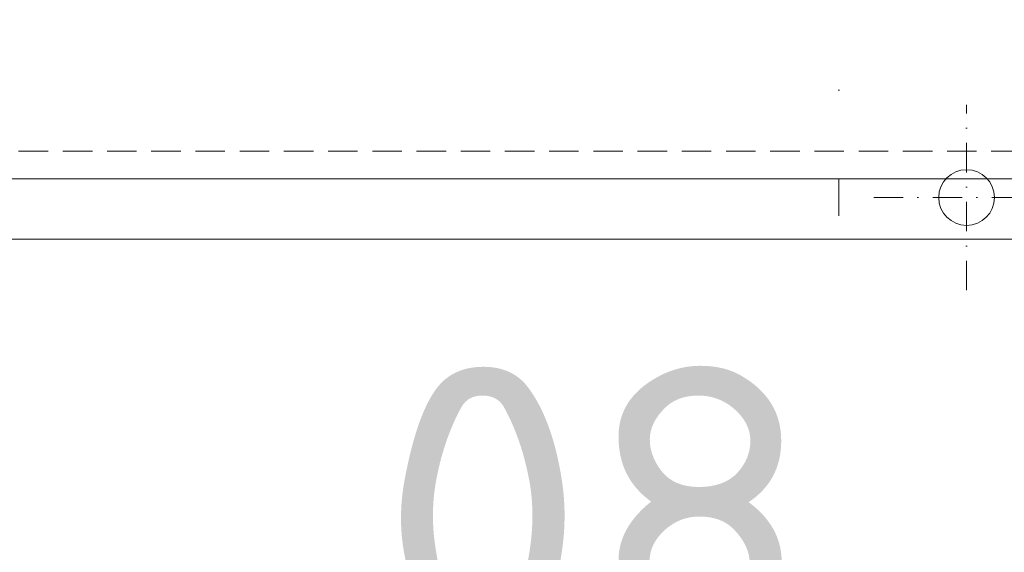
# Model space of a CAD drawing. Header units: millimetres. Extents: x -916886 to 3713765, y -2985421 to 1675785.
# Tile 585 of 656: x 376235 to 378356, y 148155 to 149303. Entities that reach past the tile are written whole.
import ezdxf

# ---------------------------------------------------------------- set-up
doc = ezdxf.new("R2010")
doc.units = ezdxf.units.MM
for name, pattern in [('CENTERX2', [101.6, 63.5, -12.7, 12.7, -12.7]), ('DASHDOT', [25.4, 12.7, -6.35, 0, -6.35]), ('DASHED', [19.05, 12.7, -6.35]), ('HIDDEN', [9.525, 6.35, -3.175])]:
    doc.linetypes.add(name, pattern=pattern)
doc.layers.get('Defpoints').update_dxf_attribs({"color": 8})
for name, color, linetype, lineweight in [('A99_N_kce-pod', 7, 'DASHED', 20), ('A99_N_koty-200', 5, 'Continuous', 5), ('A99_N_koty-200 @ 1', 5, 'Continuous', 5), ('A99_N_koty-200 @ 10', 5, 'Continuous', 5), ('A99_N_koty-200 @ 100', 5, 'Continuous', 5), ('A99_N_koty-200 @ 200', 5, 'Continuous', 5), ('A99_N_koty-200 @ 250 (1)', 5, 'Continuous', 5), ('A99_N_koty-200 @ 250 (2)', 5, 'Continuous', 5), ('A99_N_koty-200 @ 400', 5, 'Continuous', 5), ('A99_N_txt-popis-200', 240, 'Continuous', 5), ('A99_S_kce-pohl', 7, 'Continuous', 5), ('A99_S_osy', 1, 'CENTERX2', 5)]:
    doc.layers.add(name, color=color, linetype=linetype, lineweight=lineweight)
doc.styles.add('A99_kota', font='isocpeur.ttf', dxfattribs={"height": 2})
doc.styles.add('ad_popis 100', font='isocpeur.ttf', dxfattribs={"height": 200})
doc.dimstyles.new('A99_kota_200 new', dxfattribs={"dimscale": 200, "dimtxt": 2, "dimasz": 1.2, "dimexe": 0.5, "dimexo": 1.5, "dimgap": 0.5, "dimtad": 1, "dimdec": 0, "dimzin": 3, "dimdsep": 46, "dimtxsty": 'A99_kota', "dimblk": 'ARCHTICK', "dimcen": 2.5, "dimazin": 2, "dimtfac": 0.75, "dimtdec": 0, "dimtix": 1, "dimtmove": 2, "dimatfit": 0, "dimfxl": 0, "dimtolj": 1, "dimtzin": 0, "dimlwd": 5, "dimlwe": 5, "dimarcsym": 0})

# ---------------------------------------------------------------- blocks, each defined once
blk = doc.blocks.new('_ArchTick')
at = {"color": 0, "linetype": 'ByBlock', "const_width": 0.15}
blk.add_lwpolyline([(-0.5, -0.5), (0.5, 0.5)], dxfattribs=at)
blk = doc.blocks.new('*D3224')
at = {"layer": 'A99_N_koty-200', "color": 0, "linetype": 'Continuous', "lineweight": 5, "ltscale": 10, "transparency": 16777216}
for p, q in [((378000, 146925), (378000, 146475)), ((378550, 146925), (378550, 146475)), ((377360, 146860), (376880, 146860)), ((378275, 146525), (377360, 146860)), ((378000, 146525), (377880, 146525)), ((378550, 146525), (378000, 146525)), ((378550, 146525), (378000, 146525)), ((378550, 146525), (378670, 146525))]:
    blk.add_line(p, q, dxfattribs=at)
at = {"layer": 'Defpoints', "color": 0, "linetype": 'Continuous', "lineweight": 0, "ltscale": 10, "transparency": 16777216}
for p in [(378000, 149400), (378550, 149400), (378000, 146525)]:
    blk.add_point(p, dxfattribs=at)
at = {"layer": 'A99_N_koty-200', "color": 0, "linetype": 'Continuous', "lineweight": 5, "ltscale": 10, "transparency": 16777216, "xscale": 120, "yscale": 120, "zscale": 120}
blk.add_blockref('_ArchTick', (378000, 146525), dxfattribs=at)
at = {"layer": 'A99_N_koty-200', "color": 0, "linetype": 'Continuous', "lineweight": 5, "ltscale": 10, "transparency": 16777216, "xscale": 120, "yscale": 120, "zscale": 120, "rotation": 180}
blk.add_blockref('_ArchTick', (378550, 146525), dxfattribs=at)
at = {"layer": 'A99_N_koty-200', "color": 0, "linetype": 'Continuous', "ltscale": 10, "transparency": 16777216, "insert": (377120, 147010), "char_height": 200, "attachment_point": 5, "style": 'A99_kota'}
blk.add_mtext('\\A1;550', dxfattribs=at)
blk = doc.blocks.new('*D3226')
at = {"layer": 'A99_N_koty-200', "color": 0, "linetype": 'Continuous', "lineweight": 5, "ltscale": 10, "transparency": 16777216}
for p, q in [((377310.5, 146860), (377305.7, 146860)), ((378275, 146525), (377310.5, 146860)), ((378000, 146525), (377998.8, 146525)), ((378000, 146529), (378000, 146524.5)), ((378550, 146525), (378000, 146525)), ((378550, 146525), (378000, 146525)), ((378550, 146529), (378550, 146524.5)), ((378550, 146525), (378551.2, 146525))]:
    blk.add_line(p, q, dxfattribs=at)
at = {"layer": 'Defpoints', "color": 0, "linetype": 'Continuous', "lineweight": 0, "ltscale": 10, "transparency": 16777216}
for p in [(378000, 149400), (378550, 149400), (378000, 146525)]:
    blk.add_point(p, dxfattribs=at)
at = {"layer": 'A99_N_koty-200', "color": 0, "linetype": 'Continuous', "lineweight": 5, "ltscale": 10, "transparency": 16777216, "xscale": 1.2, "yscale": 1.2, "zscale": 1.2}
blk.add_blockref('_ArchTick', (378000, 146525), dxfattribs=at)
at = {"layer": 'A99_N_koty-200', "color": 0, "linetype": 'Continuous', "lineweight": 5, "ltscale": 10, "transparency": 16777216, "xscale": 1.2, "yscale": 1.2, "zscale": 1.2, "rotation": 180}
blk.add_blockref('_ArchTick', (378550, 146525), dxfattribs=at)
at = {"layer": 'A99_N_koty-200', "color": 0, "linetype": 'Continuous', "ltscale": 10, "transparency": 16777216, "insert": (377308.1, 146861.5), "char_height": 2, "attachment_point": 5, "style": 'A99_kota'}
blk.add_mtext('\\A1;550', dxfattribs=at)
blk = doc.blocks.new('*D3228')
at = {"layer": 'A99_N_koty-200', "color": 0, "linetype": 'Continuous', "lineweight": 5, "ltscale": 10, "transparency": 16777216}
for p, q in [((377315, 146860), (377267, 146860)), ((378275, 146525), (377315, 146860)), ((378000, 146565), (378000, 146520)), ((378550, 146565), (378550, 146520)), ((378000, 146525), (377988, 146525)), ((378550, 146525), (378000, 146525)), ((378550, 146525), (378000, 146525)), ((378550, 146525), (378562, 146525))]:
    blk.add_line(p, q, dxfattribs=at)
at = {"layer": 'Defpoints', "color": 0, "linetype": 'Continuous', "lineweight": 0, "ltscale": 10, "transparency": 16777216}
for p in [(378000, 149400), (378550, 149400), (378000, 146525)]:
    blk.add_point(p, dxfattribs=at)
at = {"layer": 'A99_N_koty-200', "color": 0, "linetype": 'Continuous', "lineweight": 5, "ltscale": 10, "transparency": 16777216, "xscale": 12, "yscale": 12, "zscale": 12}
blk.add_blockref('_ArchTick', (378000, 146525), dxfattribs=at)
at = {"layer": 'A99_N_koty-200', "color": 0, "linetype": 'Continuous', "lineweight": 5, "ltscale": 10, "transparency": 16777216, "xscale": 12, "yscale": 12, "zscale": 12, "rotation": 180}
blk.add_blockref('_ArchTick', (378550, 146525), dxfattribs=at)
at = {"layer": 'A99_N_koty-200', "color": 0, "linetype": 'Continuous', "ltscale": 10, "transparency": 16777216, "insert": (377291, 146875), "char_height": 20, "attachment_point": 5, "style": 'A99_kota'}
blk.add_mtext('\\A1;550', dxfattribs=at)
blk = doc.blocks.new('*D3368')
at = {"layer": 'A99_N_koty-200', "color": 0, "linetype": 'Continuous', "lineweight": 5, "ltscale": 10, "transparency": 16777216}
for p, q in [((330000, 150190), (330000, 151090)), ((378275, 150190), (378275, 151090)), ((330000, 150990), (378275, 150990))]:
    blk.add_line(p, q, dxfattribs=at)
at = {"layer": 'Defpoints', "color": 0, "linetype": 'Continuous', "lineweight": 0, "ltscale": 10, "transparency": 16777216}
for p in [(378275, 150990), (330000, 148920), (378275, 148920)]:
    blk.add_point(p, dxfattribs=at)
at = {"layer": 'A99_N_koty-200', "color": 0, "linetype": 'Continuous', "lineweight": 5, "ltscale": 10, "transparency": 16777216, "xscale": 240, "yscale": 240, "zscale": 240, "rotation": 180}
blk.add_blockref('_ArchTick', (330000, 150990), dxfattribs=at)
at = {"layer": 'A99_N_koty-200', "color": 0, "linetype": 'Continuous', "lineweight": 5, "ltscale": 10, "transparency": 16777216, "xscale": 240, "yscale": 240, "zscale": 240}
blk.add_blockref('_ArchTick', (378275, 150990), dxfattribs=at)
at = {"layer": 'A99_N_koty-200', "color": 0, "linetype": 'Continuous', "ltscale": 10, "transparency": 16777216, "insert": (354778.8, 151330), "char_height": 400, "attachment_point": 5, "style": 'A99_kota'}
blk.add_mtext('\\A1;48275', dxfattribs=at)
blk = doc.blocks.new('*D3369')
at = {"layer": 'A99_N_koty-200', "color": 0, "linetype": 'Continuous', "lineweight": 5, "ltscale": 10, "transparency": 16777216}
for p, q in [((330000, 149995), (330000, 150445)), ((378275, 149995), (378275, 150445)), ((330000, 150395), (378275, 150395))]:
    blk.add_line(p, q, dxfattribs=at)
at = {"layer": 'Defpoints', "color": 0, "linetype": 'Continuous', "lineweight": 0, "ltscale": 10, "transparency": 16777216}
for p in [(378275, 150395), (330000, 148920), (378275, 148920)]:
    blk.add_point(p, dxfattribs=at)
at = {"layer": 'A99_N_koty-200', "color": 0, "linetype": 'Continuous', "lineweight": 5, "ltscale": 10, "transparency": 16777216, "xscale": 120, "yscale": 120, "zscale": 120, "rotation": 180}
blk.add_blockref('_ArchTick', (330000, 150395), dxfattribs=at)
at = {"layer": 'A99_N_koty-200', "color": 0, "linetype": 'Continuous', "lineweight": 5, "ltscale": 10, "transparency": 16777216, "xscale": 120, "yscale": 120, "zscale": 120}
blk.add_blockref('_ArchTick', (378275, 150395), dxfattribs=at)
at = {"layer": 'A99_N_koty-200', "color": 0, "linetype": 'Continuous', "ltscale": 10, "transparency": 16777216, "insert": (354137.5, 150545), "char_height": 200, "attachment_point": 5, "style": 'A99_kota'}
blk.add_mtext('\\A1;48275', dxfattribs=at)
blk = doc.blocks.new('*D3370')
at = {"layer": 'A99_N_koty-200', "color": 0, "linetype": 'Continuous', "lineweight": 5, "ltscale": 10, "transparency": 16777216}
for p, q in [((330000, 150391), (330000, 150395.5)), ((330000, 150395), (378275, 150395)), ((378275, 150391), (378275, 150395.5))]:
    blk.add_line(p, q, dxfattribs=at)
at = {"layer": 'Defpoints', "color": 0, "linetype": 'Continuous', "lineweight": 0, "ltscale": 10, "transparency": 16777216}
for p in [(378275, 150395), (330000, 148920), (378275, 148920)]:
    blk.add_point(p, dxfattribs=at)
at = {"layer": 'A99_N_koty-200', "color": 0, "linetype": 'Continuous', "lineweight": 5, "ltscale": 10, "transparency": 16777216, "xscale": 1.2, "yscale": 1.2, "zscale": 1.2, "rotation": 180}
blk.add_blockref('_ArchTick', (330000, 150395), dxfattribs=at)
at = {"layer": 'A99_N_koty-200', "color": 0, "linetype": 'Continuous', "lineweight": 5, "ltscale": 10, "transparency": 16777216, "xscale": 1.2, "yscale": 1.2, "zscale": 1.2}
blk.add_blockref('_ArchTick', (378275, 150395), dxfattribs=at)
at = {"layer": 'A99_N_koty-200', "color": 0, "linetype": 'Continuous', "ltscale": 10, "transparency": 16777216, "insert": (354137.5, 150396.5), "char_height": 2, "attachment_point": 5, "style": 'A99_kota'}
blk.add_mtext('\\A1;48275', dxfattribs=at)
blk = doc.blocks.new('*D3371')
at = {"layer": 'A99_N_koty-200', "color": 0, "linetype": 'Continuous', "lineweight": 5, "ltscale": 10, "transparency": 16777216}
for p, q in [((330000, 149520), (330000, 150595)), ((378275, 149520), (378275, 150595)), ((330000, 150395), (378275, 150395))]:
    blk.add_line(p, q, dxfattribs=at)
at = {"layer": 'Defpoints', "color": 0, "linetype": 'Continuous', "lineweight": 0, "ltscale": 10, "transparency": 16777216}
for p in [(378275, 150395), (330000, 148920), (378275, 148920)]:
    blk.add_point(p, dxfattribs=at)
at = {"layer": 'A99_N_koty-200', "color": 0, "linetype": 'Continuous', "lineweight": 5, "ltscale": 10, "transparency": 16777216, "xscale": 480, "yscale": 480, "zscale": 480, "rotation": 180}
blk.add_blockref('_ArchTick', (330000, 150395), dxfattribs=at)
at = {"layer": 'A99_N_koty-200', "color": 0, "linetype": 'Continuous', "lineweight": 5, "ltscale": 10, "transparency": 16777216, "xscale": 480, "yscale": 480, "zscale": 480}
blk.add_blockref('_ArchTick', (378275, 150395), dxfattribs=at)
at = {"layer": 'A99_N_koty-200', "color": 0, "linetype": 'Continuous', "ltscale": 10, "transparency": 16777216, "insert": (354137.5, 150995), "char_height": 800, "attachment_point": 5, "style": 'A99_kota'}
blk.add_mtext('\\A1;48275', dxfattribs=at)
blk = doc.blocks.new('*D3372')
at = {"layer": 'A99_N_koty-200', "color": 0, "linetype": 'Continuous', "lineweight": 5, "ltscale": 10, "transparency": 16777216}
for p, q in [((330000, 150355), (330000, 150400)), ((378275, 150355), (378275, 150400)), ((330000, 150395), (378275, 150395))]:
    blk.add_line(p, q, dxfattribs=at)
at = {"layer": 'Defpoints', "color": 0, "linetype": 'Continuous', "lineweight": 0, "ltscale": 10, "transparency": 16777216}
for p in [(378275, 150395), (330000, 148920), (378275, 148920)]:
    blk.add_point(p, dxfattribs=at)
at = {"layer": 'A99_N_koty-200', "color": 0, "linetype": 'Continuous', "lineweight": 5, "ltscale": 10, "transparency": 16777216, "xscale": 12, "yscale": 12, "zscale": 12, "rotation": 180}
blk.add_blockref('_ArchTick', (330000, 150395), dxfattribs=at)
at = {"layer": 'A99_N_koty-200', "color": 0, "linetype": 'Continuous', "lineweight": 5, "ltscale": 10, "transparency": 16777216, "xscale": 12, "yscale": 12, "zscale": 12}
blk.add_blockref('_ArchTick', (378275, 150395), dxfattribs=at)
at = {"layer": 'A99_N_koty-200', "color": 0, "linetype": 'Continuous', "ltscale": 10, "transparency": 16777216, "insert": (354137.5, 150410), "char_height": 20, "attachment_point": 5, "style": 'A99_kota'}
blk.add_mtext('\\A1;48275', dxfattribs=at)
blk = doc.blocks.new('*D3373')
at = {"layer": 'A99_N_koty-200', "color": 0, "linetype": 'Continuous', "lineweight": 5, "ltscale": 10, "transparency": 16777216}
for p, q in [((330000, 149395), (330000, 150520)), ((378275, 149395), (378275, 150520)), ((330000, 150395), (378275, 150395))]:
    blk.add_line(p, q, dxfattribs=at)
at = {"layer": 'Defpoints', "color": 0, "linetype": 'Continuous', "lineweight": 0, "ltscale": 10, "transparency": 16777216}
for p in [(378275, 150395), (330000, 148920), (378275, 148920)]:
    blk.add_point(p, dxfattribs=at)
at = {"layer": 'A99_N_koty-200', "color": 0, "linetype": 'Continuous', "lineweight": 5, "ltscale": 10, "transparency": 16777216, "xscale": 300, "yscale": 300, "zscale": 300, "rotation": 180}
blk.add_blockref('_ArchTick', (330000, 150395), dxfattribs=at)
at = {"layer": 'A99_N_koty-200', "color": 0, "linetype": 'Continuous', "lineweight": 5, "ltscale": 10, "transparency": 16777216, "xscale": 300, "yscale": 300, "zscale": 300}
blk.add_blockref('_ArchTick', (378275, 150395), dxfattribs=at)
at = {"layer": 'A99_N_koty-200', "color": 0, "linetype": 'Continuous', "ltscale": 10, "transparency": 16777216, "insert": (354137.5, 150770), "char_height": 500, "attachment_point": 5, "style": 'A99_kota'}
blk.add_mtext('\\A1;48275', dxfattribs=at)
blk = doc.blocks.new('*D3374')
at = {"layer": 'A99_N_koty-200', "color": 0, "linetype": 'Continuous', "lineweight": 5, "ltscale": 10, "transparency": 16777216}
for p, q in [((330000, 149395), (330000, 150520)), ((378275, 149395), (378275, 150520)), ((330000, 150395), (378275, 150395))]:
    blk.add_line(p, q, dxfattribs=at)
at = {"layer": 'Defpoints', "color": 0, "linetype": 'Continuous', "lineweight": 0, "ltscale": 10, "transparency": 16777216}
for p in [(378275, 150395), (330000, 148920), (378275, 148920)]:
    blk.add_point(p, dxfattribs=at)
at = {"layer": 'A99_N_koty-200', "color": 0, "linetype": 'Continuous', "lineweight": 5, "ltscale": 10, "transparency": 16777216, "xscale": 300, "yscale": 300, "zscale": 300, "rotation": 180}
blk.add_blockref('_ArchTick', (330000, 150395), dxfattribs=at)
at = {"layer": 'A99_N_koty-200', "color": 0, "linetype": 'Continuous', "lineweight": 5, "ltscale": 10, "transparency": 16777216, "xscale": 300, "yscale": 300, "zscale": 300}
blk.add_blockref('_ArchTick', (378275, 150395), dxfattribs=at)
at = {"layer": 'A99_N_koty-200', "color": 0, "linetype": 'Continuous', "ltscale": 10, "transparency": 16777216, "insert": (354137.5, 150770), "char_height": 500, "attachment_point": 5, "style": 'A99_kota'}
blk.add_mtext('\\A1;48275', dxfattribs=at)
blk = doc.blocks.new('*D3376')
at = {"layer": 'A99_N_koty-200', "color": 0, "linetype": 'Continuous', "lineweight": 5, "ltscale": 10, "transparency": 16777216}
for p, q in [((378280, 150200), (378280, 151100)), ((415495, 150200), (415495, 151100)), ((378280, 151000), (415495, 151000))]:
    blk.add_line(p, q, dxfattribs=at)
at = {"layer": 'Defpoints', "color": 0, "linetype": 'Continuous', "lineweight": 0, "ltscale": 10, "transparency": 16777216}
for p in [(415495, 151000), (378280, 148920), (415495, 148920)]:
    blk.add_point(p, dxfattribs=at)
at = {"layer": 'A99_N_koty-200', "color": 0, "linetype": 'Continuous', "lineweight": 5, "ltscale": 10, "transparency": 16777216, "xscale": 240, "yscale": 240, "zscale": 240, "rotation": 180}
blk.add_blockref('_ArchTick', (378280, 151000), dxfattribs=at)
at = {"layer": 'A99_N_koty-200', "color": 0, "linetype": 'Continuous', "lineweight": 5, "ltscale": 10, "transparency": 16777216, "xscale": 240, "yscale": 240, "zscale": 240}
blk.add_blockref('_ArchTick', (415495, 151000), dxfattribs=at)
at = {"layer": 'A99_N_koty-200', "color": 0, "linetype": 'Continuous', "ltscale": 10, "transparency": 16777216, "insert": (396887.5, 151300), "char_height": 400, "attachment_point": 5, "style": 'A99_kota'}
blk.add_mtext('\\A1;37215', dxfattribs=at)
blk = doc.blocks.new('*D3377')
at = {"layer": 'A99_N_koty-200', "color": 0, "linetype": 'Continuous', "lineweight": 5, "ltscale": 10, "transparency": 16777216}
for p, q in [((378280, 149995), (378280, 150445)), ((415495, 149995), (415495, 150445)), ((378280, 150395), (415495, 150395))]:
    blk.add_line(p, q, dxfattribs=at)
at = {"layer": 'Defpoints', "color": 0, "linetype": 'Continuous', "lineweight": 0, "ltscale": 10, "transparency": 16777216}
for p in [(415495, 150395), (378280, 148920), (415495, 148920)]:
    blk.add_point(p, dxfattribs=at)
at = {"layer": 'A99_N_koty-200', "color": 0, "linetype": 'Continuous', "lineweight": 5, "ltscale": 10, "transparency": 16777216, "xscale": 120, "yscale": 120, "zscale": 120, "rotation": 180}
blk.add_blockref('_ArchTick', (378280, 150395), dxfattribs=at)
at = {"layer": 'A99_N_koty-200', "color": 0, "linetype": 'Continuous', "lineweight": 5, "ltscale": 10, "transparency": 16777216, "xscale": 120, "yscale": 120, "zscale": 120}
blk.add_blockref('_ArchTick', (415495, 150395), dxfattribs=at)
at = {"layer": 'A99_N_koty-200', "color": 0, "linetype": 'Continuous', "ltscale": 10, "transparency": 16777216, "insert": (396887.5, 150545), "char_height": 200, "attachment_point": 5, "style": 'A99_kota'}
blk.add_mtext('\\A1;37215', dxfattribs=at)
blk = doc.blocks.new('*D3378')
at = {"layer": 'A99_N_koty-200', "color": 0, "linetype": 'Continuous', "lineweight": 5, "ltscale": 10, "transparency": 16777216}
for p, q in [((378280, 150391), (378280, 150395.5)), ((378280, 150395), (415495, 150395)), ((415495, 150391), (415495, 150395.5))]:
    blk.add_line(p, q, dxfattribs=at)
at = {"layer": 'Defpoints', "color": 0, "linetype": 'Continuous', "lineweight": 0, "ltscale": 10, "transparency": 16777216}
for p in [(415495, 150395), (378280, 148920), (415495, 148920)]:
    blk.add_point(p, dxfattribs=at)
at = {"layer": 'A99_N_koty-200', "color": 0, "linetype": 'Continuous', "lineweight": 5, "ltscale": 10, "transparency": 16777216, "xscale": 1.2, "yscale": 1.2, "zscale": 1.2, "rotation": 180}
blk.add_blockref('_ArchTick', (378280, 150395), dxfattribs=at)
at = {"layer": 'A99_N_koty-200', "color": 0, "linetype": 'Continuous', "lineweight": 5, "ltscale": 10, "transparency": 16777216, "xscale": 1.2, "yscale": 1.2, "zscale": 1.2}
blk.add_blockref('_ArchTick', (415495, 150395), dxfattribs=at)
at = {"layer": 'A99_N_koty-200', "color": 0, "linetype": 'Continuous', "ltscale": 10, "transparency": 16777216, "insert": (396887.5, 150396.5), "char_height": 2, "attachment_point": 5, "style": 'A99_kota'}
blk.add_mtext('\\A1;37215', dxfattribs=at)
blk = doc.blocks.new('*D3379')
at = {"layer": 'A99_N_koty-200', "color": 0, "linetype": 'Continuous', "lineweight": 5, "ltscale": 10, "transparency": 16777216}
for p, q in [((378280, 149520), (378280, 150595)), ((415495, 149520), (415495, 150595)), ((378280, 150395), (415495, 150395))]:
    blk.add_line(p, q, dxfattribs=at)
at = {"layer": 'Defpoints', "color": 0, "linetype": 'Continuous', "lineweight": 0, "ltscale": 10, "transparency": 16777216}
for p in [(415495, 150395), (378280, 148920), (415495, 148920)]:
    blk.add_point(p, dxfattribs=at)
at = {"layer": 'A99_N_koty-200', "color": 0, "linetype": 'Continuous', "lineweight": 5, "ltscale": 10, "transparency": 16777216, "xscale": 480, "yscale": 480, "zscale": 480, "rotation": 180}
blk.add_blockref('_ArchTick', (378280, 150395), dxfattribs=at)
at = {"layer": 'A99_N_koty-200', "color": 0, "linetype": 'Continuous', "lineweight": 5, "ltscale": 10, "transparency": 16777216, "xscale": 480, "yscale": 480, "zscale": 480}
blk.add_blockref('_ArchTick', (415495, 150395), dxfattribs=at)
at = {"layer": 'A99_N_koty-200', "color": 0, "linetype": 'Continuous', "ltscale": 10, "transparency": 16777216, "insert": (396887.5, 150995), "char_height": 800, "attachment_point": 5, "style": 'A99_kota'}
blk.add_mtext('\\A1;37215', dxfattribs=at)
blk = doc.blocks.new('*D3380')
at = {"layer": 'A99_N_koty-200', "color": 0, "linetype": 'Continuous', "lineweight": 5, "ltscale": 10, "transparency": 16777216}
for p, q in [((378280, 150355), (378280, 150400)), ((415495, 150355), (415495, 150400)), ((378280, 150395), (415495, 150395))]:
    blk.add_line(p, q, dxfattribs=at)
at = {"layer": 'Defpoints', "color": 0, "linetype": 'Continuous', "lineweight": 0, "ltscale": 10, "transparency": 16777216}
for p in [(415495, 150395), (378280, 148920), (415495, 148920)]:
    blk.add_point(p, dxfattribs=at)
at = {"layer": 'A99_N_koty-200', "color": 0, "linetype": 'Continuous', "lineweight": 5, "ltscale": 10, "transparency": 16777216, "xscale": 12, "yscale": 12, "zscale": 12, "rotation": 180}
blk.add_blockref('_ArchTick', (378280, 150395), dxfattribs=at)
at = {"layer": 'A99_N_koty-200', "color": 0, "linetype": 'Continuous', "lineweight": 5, "ltscale": 10, "transparency": 16777216, "xscale": 12, "yscale": 12, "zscale": 12}
blk.add_blockref('_ArchTick', (415495, 150395), dxfattribs=at)
at = {"layer": 'A99_N_koty-200', "color": 0, "linetype": 'Continuous', "ltscale": 10, "transparency": 16777216, "insert": (396887.5, 150410), "char_height": 20, "attachment_point": 5, "style": 'A99_kota'}
blk.add_mtext('\\A1;37215', dxfattribs=at)
blk = doc.blocks.new('*D3381')
at = {"layer": 'A99_N_koty-200', "color": 0, "linetype": 'Continuous', "lineweight": 5, "ltscale": 10, "transparency": 16777216}
for p, q in [((378280, 149395), (378280, 150520)), ((415495, 149395), (415495, 150520)), ((378280, 150395), (415495, 150395))]:
    blk.add_line(p, q, dxfattribs=at)
at = {"layer": 'Defpoints', "color": 0, "linetype": 'Continuous', "lineweight": 0, "ltscale": 10, "transparency": 16777216}
for p in [(415495, 150395), (378280, 148920), (415495, 148920)]:
    blk.add_point(p, dxfattribs=at)
at = {"layer": 'A99_N_koty-200', "color": 0, "linetype": 'Continuous', "lineweight": 5, "ltscale": 10, "transparency": 16777216, "xscale": 300, "yscale": 300, "zscale": 300, "rotation": 180}
blk.add_blockref('_ArchTick', (378280, 150395), dxfattribs=at)
at = {"layer": 'A99_N_koty-200', "color": 0, "linetype": 'Continuous', "lineweight": 5, "ltscale": 10, "transparency": 16777216, "xscale": 300, "yscale": 300, "zscale": 300}
blk.add_blockref('_ArchTick', (415495, 150395), dxfattribs=at)
at = {"layer": 'A99_N_koty-200', "color": 0, "linetype": 'Continuous', "ltscale": 10, "transparency": 16777216, "insert": (396887.5, 150770), "char_height": 500, "attachment_point": 5, "style": 'A99_kota'}
blk.add_mtext('\\A1;37215', dxfattribs=at)
blk = doc.blocks.new('*D3382')
at = {"layer": 'A99_N_koty-200', "color": 0, "linetype": 'Continuous', "lineweight": 5, "ltscale": 10, "transparency": 16777216}
for p, q in [((378280, 149395), (378280, 150520)), ((415495, 149395), (415495, 150520)), ((378280, 150395), (415495, 150395))]:
    blk.add_line(p, q, dxfattribs=at)
at = {"layer": 'Defpoints', "color": 0, "linetype": 'Continuous', "lineweight": 0, "ltscale": 10, "transparency": 16777216}
for p in [(415495, 150395), (378280, 148920), (415495, 148920)]:
    blk.add_point(p, dxfattribs=at)
at = {"layer": 'A99_N_koty-200', "color": 0, "linetype": 'Continuous', "lineweight": 5, "ltscale": 10, "transparency": 16777216, "xscale": 300, "yscale": 300, "zscale": 300, "rotation": 180}
blk.add_blockref('_ArchTick', (378280, 150395), dxfattribs=at)
at = {"layer": 'A99_N_koty-200', "color": 0, "linetype": 'Continuous', "lineweight": 5, "ltscale": 10, "transparency": 16777216, "xscale": 300, "yscale": 300, "zscale": 300}
blk.add_blockref('_ArchTick', (415495, 150395), dxfattribs=at)
at = {"layer": 'A99_N_koty-200', "color": 0, "linetype": 'Continuous', "ltscale": 10, "transparency": 16777216, "insert": (396887.5, 150770), "char_height": 500, "attachment_point": 5, "style": 'A99_kota'}
blk.add_mtext('\\A1;37215', dxfattribs=at)
blk = doc.blocks.new('*U4777')
at = {"layer": 'A99_N_koty-200 @ 1', "linetype": 'Continuous', "ltscale": 10}
dim = blk.add_linear_dim(base=(378000, 146525), p1=(378550, 149400), p2=(378000, 149400), angle=180, dimstyle='A99_kota_200 new', override={"dimscale": 1, "dimtix": 1, "dimtofl": 1, "dimtmove": 1, "dimatfit": 1}, dxfattribs=at)
dim.commit()
dim.dimension.update_dxf_attribs({"geometry": '*D3226', "text_midpoint": (377310, 146860), "dimtype": 128})
at = {"layer": 'A99_N_koty-200 @ 10', "linetype": 'Continuous', "ltscale": 10}
dim = blk.add_linear_dim(base=(378000, 146525), p1=(378550, 149400), p2=(378000, 149400), angle=180, dimstyle='A99_kota_200 new', override={"dimscale": 10, "dimtix": 1, "dimtofl": 1, "dimtmove": 1, "dimatfit": 1}, dxfattribs=at)
dim.commit()
dim.dimension.update_dxf_attribs({"geometry": '*D3228', "text_midpoint": (377310, 146860), "dimtype": 128})
at = {"layer": 'A99_N_koty-200 @ 100', "linetype": 'Continuous', "ltscale": 10}
dim = blk.add_linear_dim(base=(378000, 146525), p1=(378550, 149400), p2=(378000, 149400), angle=180, dimstyle='A99_kota_200 new', override={"dimscale": 100, "dimtix": 1, "dimtofl": 1, "dimtmove": 1, "dimatfit": 1}, dxfattribs=at)
dim.commit()
dim.dimension.update_dxf_attribs({"geometry": '*D3224', "text_midpoint": (377310, 146860), "dimtype": 128})
blk = doc.blocks.new('*U4810')
at = {"layer": 'A99_N_koty-200 @ 1', "linetype": 'Continuous', "ltscale": 10}
dim = blk.add_linear_dim(base=(378275, 150395), p1=(330000, 148920), p2=(378275, 148920), dimstyle='A99_kota_200 new', override={"dimscale": 1, "dimtix": 1, "dimtofl": 1, "dimtmove": 2, "dimatfit": 3}, dxfattribs=at)
dim.commit()
dim.dimension.update_dxf_attribs({"geometry": '*D3370', "text_midpoint": (354137.5, 150396.5)})
at = {"layer": 'A99_N_koty-200 @ 10', "linetype": 'Continuous', "ltscale": 10}
dim = blk.add_linear_dim(base=(378275, 150395), p1=(330000, 148920), p2=(378275, 148920), dimstyle='A99_kota_200 new', override={"dimscale": 10, "dimtix": 1, "dimtofl": 1, "dimtmove": 2, "dimatfit": 3}, dxfattribs=at)
dim.commit()
dim.dimension.update_dxf_attribs({"geometry": '*D3372', "text_midpoint": (354137.5, 150410)})
at = {"layer": 'A99_N_koty-200 @ 100', "linetype": 'Continuous', "ltscale": 10}
dim = blk.add_linear_dim(base=(378275, 150395), p1=(330000, 148920), p2=(378275, 148920), dimstyle='A99_kota_200 new', override={"dimscale": 100, "dimtix": 1, "dimtofl": 1, "dimtmove": 2, "dimatfit": 3}, dxfattribs=at)
dim.commit()
dim.dimension.update_dxf_attribs({"geometry": '*D3369', "text_midpoint": (354137.5, 150545)})
at = {"layer": 'A99_N_koty-200 @ 200', "linetype": 'Continuous', "ltscale": 10}
dim = blk.add_linear_dim(base=(378275, 150990), p1=(330000, 148920), p2=(378275, 148920), dimstyle='A99_kota_200 new', override={"dimscale": 200, "dimtix": 1, "dimtofl": 1, "dimtmove": 2, "dimatfit": 3}, dxfattribs=at)
dim.commit()
dim.dimension.update_dxf_attribs({"geometry": '*D3368', "text_midpoint": (354778.8, 151330), "dimtype": 128})
at = {"layer": 'A99_N_koty-200 @ 250 (1)', "linetype": 'Continuous', "ltscale": 10}
dim = blk.add_linear_dim(base=(378275, 150395), p1=(330000, 148920), p2=(378275, 148920), dimstyle='A99_kota_200 new', override={"dimscale": 250, "dimtix": 1, "dimtofl": 1, "dimtmove": 2, "dimatfit": 3}, dxfattribs=at)
dim.commit()
dim.dimension.update_dxf_attribs({"geometry": '*D3374', "text_midpoint": (354137.5, 150770)})
at = {"layer": 'A99_N_koty-200 @ 250 (2)', "linetype": 'Continuous', "ltscale": 10}
dim = blk.add_linear_dim(base=(378275, 150395), p1=(330000, 148920), p2=(378275, 148920), dimstyle='A99_kota_200 new', override={"dimscale": 250, "dimtix": 1, "dimtofl": 1, "dimtmove": 2, "dimatfit": 3}, dxfattribs=at)
dim.commit()
dim.dimension.update_dxf_attribs({"geometry": '*D3373', "text_midpoint": (354137.5, 150770)})
at = {"layer": 'A99_N_koty-200 @ 400', "linetype": 'Continuous', "ltscale": 10}
dim = blk.add_linear_dim(base=(378275, 150395), p1=(330000, 148920), p2=(378275, 148920), dimstyle='A99_kota_200 new', override={"dimscale": 400, "dimtix": 1, "dimtofl": 1, "dimtmove": 2, "dimatfit": 3}, dxfattribs=at)
dim.commit()
dim.dimension.update_dxf_attribs({"geometry": '*D3371', "text_midpoint": (354137.5, 150995)})
blk = doc.blocks.new('*U4811')
at = {"layer": 'A99_N_koty-200 @ 1', "linetype": 'Continuous', "ltscale": 10}
dim = blk.add_linear_dim(base=(415495, 150395), p1=(378280, 148920), p2=(415495, 148920), dimstyle='A99_kota_200 new', override={"dimscale": 1, "dimtix": 1, "dimtofl": 1, "dimtmove": 2, "dimatfit": 3}, dxfattribs=at)
dim.commit()
dim.dimension.update_dxf_attribs({"geometry": '*D3378', "text_midpoint": (396887.5, 150396.5)})
at = {"layer": 'A99_N_koty-200 @ 10', "linetype": 'Continuous', "ltscale": 10}
dim = blk.add_linear_dim(base=(415495, 150395), p1=(378280, 148920), p2=(415495, 148920), dimstyle='A99_kota_200 new', override={"dimscale": 10, "dimtix": 1, "dimtofl": 1, "dimtmove": 2, "dimatfit": 3}, dxfattribs=at)
dim.commit()
dim.dimension.update_dxf_attribs({"geometry": '*D3380', "text_midpoint": (396887.5, 150410)})
at = {"layer": 'A99_N_koty-200 @ 100', "linetype": 'Continuous', "ltscale": 10}
dim = blk.add_linear_dim(base=(415495, 150395), p1=(378280, 148920), p2=(415495, 148920), dimstyle='A99_kota_200 new', override={"dimscale": 100, "dimtix": 1, "dimtofl": 1, "dimtmove": 2, "dimatfit": 3}, dxfattribs=at)
dim.commit()
dim.dimension.update_dxf_attribs({"geometry": '*D3377', "text_midpoint": (396887.5, 150545)})
at = {"layer": 'A99_N_koty-200 @ 200', "linetype": 'Continuous', "ltscale": 10}
dim = blk.add_linear_dim(base=(415495, 151000), p1=(378280, 148920), p2=(415495, 148920), dimstyle='A99_kota_200 new', override={"dimscale": 200, "dimtix": 1, "dimtofl": 1, "dimtmove": 2, "dimatfit": 3}, dxfattribs=at)
dim.commit()
dim.dimension.update_dxf_attribs({"geometry": '*D3376', "text_midpoint": (396887.5, 151300)})
at = {"layer": 'A99_N_koty-200 @ 250 (1)', "linetype": 'Continuous', "ltscale": 10}
dim = blk.add_linear_dim(base=(415495, 150395), p1=(378280, 148920), p2=(415495, 148920), dimstyle='A99_kota_200 new', override={"dimscale": 250, "dimtix": 1, "dimtofl": 1, "dimtmove": 2, "dimatfit": 3}, dxfattribs=at)
dim.commit()
dim.dimension.update_dxf_attribs({"geometry": '*D3382', "text_midpoint": (396887.5, 150770)})
at = {"layer": 'A99_N_koty-200 @ 250 (2)', "linetype": 'Continuous', "ltscale": 10}
dim = blk.add_linear_dim(base=(415495, 150395), p1=(378280, 148920), p2=(415495, 148920), dimstyle='A99_kota_200 new', override={"dimscale": 250, "dimtix": 1, "dimtofl": 1, "dimtmove": 2, "dimatfit": 3}, dxfattribs=at)
dim.commit()
dim.dimension.update_dxf_attribs({"geometry": '*D3381', "text_midpoint": (396887.5, 150770)})
at = {"layer": 'A99_N_koty-200 @ 400', "linetype": 'Continuous', "ltscale": 10}
dim = blk.add_linear_dim(base=(415495, 150395), p1=(378280, 148920), p2=(415495, 148920), dimstyle='A99_kota_200 new', override={"dimscale": 400, "dimtix": 1, "dimtofl": 1, "dimtmove": 2, "dimatfit": 3}, dxfattribs=at)
dim.commit()
dim.dimension.update_dxf_attribs({"geometry": '*D3379', "text_midpoint": (396887.5, 150995)})

msp = doc.modelspace()

# ---------------------------------------------------------------- linework, layer by layer
at = {"layer": 'A99_N_kce-pod', "linetype": 'HIDDEN', "lineweight": 5, "ltscale": 10}
msp.add_lwpolyline([(438875.5, 149020), (299400, 149020)], dxfattribs=at)
at = {"layer": 'A99_S_kce-pohl', "linetype": 'Continuous', "ltscale": 25}
msp.add_lwpolyline([(307330, 174440), (299400, 174440), (299400, 148960), (438875.5, 148960), (438875.5, 176350)], dxfattribs=at)
at = {"layer": 'A99_S_kce-pohl', "linetype": 'Continuous'}
msp.add_circle((378275, 148920), 60, dxfattribs=at)
at = {"layer": 'A99_S_osy', "linetype": 'DASHDOT', "lineweight": 5, "ltscale": 30}
msp.add_lwpolyline([(378000, 264800), (378000, 146890)], dxfattribs=at)
at = {"layer": 'A99_S_osy', "linetype": 'DASHDOT', "lineweight": 5, "ltscale": 5}
for points in [[(378275, 148720), (378275, 149120)], [(378075, 148920), (378475, 148920)]]:
    msp.add_lwpolyline(points, dxfattribs=at)

# ---------------------------------------------------------------- block references
at = {"layer": 'A99_N_koty-200', "color": 4, "linetype": 'Continuous', "lineweight": 0}
for name in ['*U4810', '*U4811']:
    msp.add_blockref(name, (0, 0), dxfattribs=at)

# ---------------------------------------------------------------- next in the draw order: texts
at = {"layer": 'A99_N_txt-popis-200', "color": 1, "lineweight": 0, "insert": (377010, 148555), "char_height": 650, "attachment_point": 1, "style": 'ad_popis 100', "bg_fill": 2}
msp.add_mtext_dynamic_manual_height_columns('08', width=832.5, gutter_width=1000, heights=[0], dxfattribs=at)

# ---------------------------------------------------------------- next in the draw order: linework, layer by layer
at = {"layer": 'A99_S_kce-pohl', "linetype": 'Continuous'}
msp.add_lwpolyline([(438875.5, 148830), (299400, 148830)], dxfattribs=at)

# ---------------------------------------------------------------- next in the draw order: block references
at = {"layer": 'A99_N_koty-200', "color": 4, "linetype": 'Continuous', "lineweight": 0}
msp.add_blockref('*U4777', (0, 0), dxfattribs=at)

doc.saveas('drawing.dxf')
